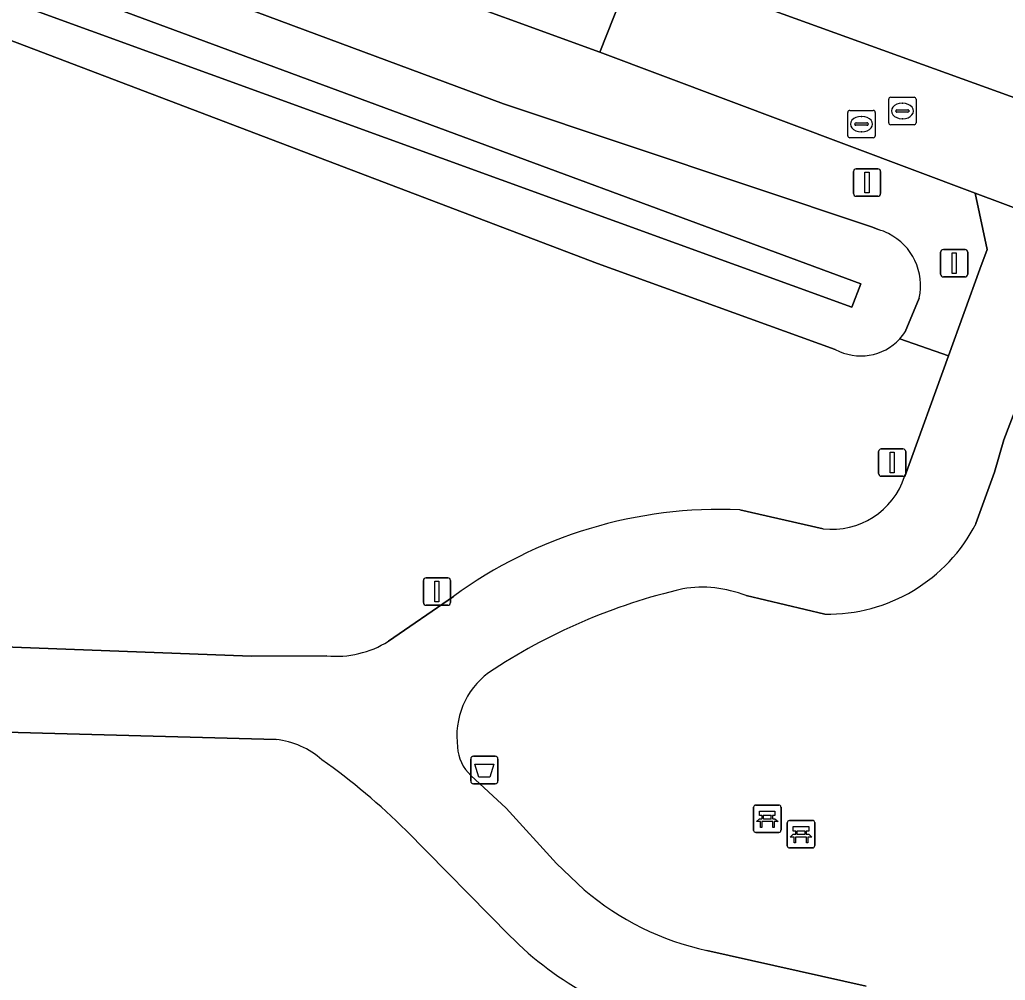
# Model space of a CAD drawing. Extents: x 155275 to 156265, y 382654 to 383635.
# Drawn here: x 155945.8 to 155981.74, y 383010.47 to 383045.49 of the extents above; entities that cross this region are included whole.
import ezdxf

# ---------------------------------------------------------------- set-up
doc = ezdxf.new("R2010")
doc.units = 0
for name, color, linetype in [('IMGEO_Afvalbak', 7, 'Continuous'), ('IMGEO_Bank', 7, 'Continuous'), ('IMGEO_Berm_groen', 7, 'Continuous'), ('IMGEO_Fietspad_gesloten', 7, 'Continuous'), ('IMGEO_Gemengd_bos', 7, 'Continuous'), ('IMGEO_Lichtmast', 7, 'Continuous'), ('IMGEO_Loofbos', 7, 'Continuous'), ('IMGEO_Oever', 7, 'Continuous'), ('IMGEO_Rijbaan_lokaal_gesloten', 7, 'Continuous'), ('IMGEO_Rijbaan_lokaal_open', 7, 'Continuous'), ('IMGEO_Rioolput', 7, 'Continuous'), ('IMGEO_Verkeersbordpaal', 7, 'Continuous'), ('IMGEO_Waterloop', 7, 'Continuous')]:
    doc.layers.add(name, color=color, linetype=linetype)

msp = doc.modelspace()

# ---------------------------------------------------------------- linework, layer by layer
at = {"layer": 'IMGEO_Afvalbak'}
for p, q in [((155962.351, 383018.641), (155963.141, 383018.641)), ((155963.141, 383018.641), (155962.351, 383018.641)), ((155962.251, 383017.741), (155962.251, 383018.541)), ((155962.251, 383018.541), (155962.251, 383017.741)), ((155963.241, 383018.541), (155963.241, 383017.741)), ((155963.241, 383017.741), (155963.241, 383018.541)), ((155963.141, 383017.641), (155962.351, 383017.641)), ((155962.351, 383017.641), (155963.141, 383017.641))]:
    msp.add_line(p, q, dxfattribs=at)
msp.add_lwpolyline([(155962.394, 383018.355), (155963.098, 383018.355), (155962.949, 383017.885), (155962.543, 383017.885), (155962.394, 383018.355)], dxfattribs=at)
for centre, start, end in [((155962.351, 383018.541), 90, 180), ((155962.351, 383018.541), 90, 180), ((155963.141, 383018.541), 0, 90), ((155963.141, 383018.541), 360, 90), ((155962.351, 383017.741), 180, 270), ((155962.351, 383017.741), 180, 270), ((155963.141, 383017.741), 270, 0), ((155963.141, 383017.741), 270, 0)]:
    msp.add_arc(centre, 0.1, start, end, dxfattribs=at)
at = {"layer": 'IMGEO_Bank'}
for p, q in [((155972.565, 383015.939), (155972.565, 383016.78)), ((155972.565, 383016.78), (155972.565, 383015.939)), ((155972.64, 383016.864), (155973.481, 383016.864)), ((155973.481, 383016.864), (155972.64, 383016.864)), ((155973.565, 383016.789), (155973.565, 383015.948)), ((155973.565, 383015.948), (155973.565, 383016.789)), ((155972.874, 383016.37), (155972.874, 383016.476)), ((155972.918, 383016.476), (155972.918, 383016.37)), ((155973.206, 383016.482), (155972.924, 383016.482)), ((155973.212, 383016.37), (155973.212, 383016.476)), ((155973.256, 383016.476), (155973.256, 383016.37)), ((155973.262, 383016.262), (155972.869, 383016.262)), ((155972.924, 383016.364), (155973.206, 383016.364)), ((155973.795, 383015.373), (155973.795, 383016.214)), ((155973.795, 383016.214), (155973.795, 383015.373)), ((155973.87, 383016.298), (155974.711, 383016.298)), ((155974.711, 383016.298), (155973.87, 383016.298)), ((155974.795, 383016.223), (155974.795, 383015.382)), ((155974.795, 383015.382), (155974.795, 383016.223)), ((155973.49, 383015.864), (155972.649, 383015.864)), ((155972.649, 383015.864), (155973.49, 383015.864)), ((155974.492, 383015.696), (155974.099, 383015.696)), ((155974.104, 383015.804), (155974.104, 383015.91)), ((155974.148, 383015.91), (155974.148, 383015.804)), ((155974.436, 383015.916), (155974.154, 383015.916)), ((155974.154, 383015.798), (155974.436, 383015.798)), ((155974.442, 383015.804), (155974.442, 383015.91)), ((155974.486, 383015.91), (155974.486, 383015.804)), ((155974.72, 383015.298), (155973.879, 383015.298)), ((155973.879, 383015.298), (155974.72, 383015.298))]:
    msp.add_line(p, q, dxfattribs=at)
for points in [[(155972.868, 383016.482), (155972.782, 383016.482), (155972.782, 383016.643), (155973.345, 383016.643), (155973.345, 383016.482), (155973.262, 383016.482)], [(155972.812, 383016.262), (155972.67, 383016.262), (155972.782, 383016.364), (155972.868, 383016.364)], [(155972.862, 383016.255), (155972.862, 383016.048), (155972.819, 383016.048), (155972.819, 383016.255)], [(155973.262, 383016.364), (155973.345, 383016.364), (155973.457, 383016.262), (155973.318, 383016.262)], [(155973.312, 383016.255), (155973.312, 383016.048), (155973.268, 383016.048), (155973.268, 383016.255)], [(155974.098, 383015.916), (155974.012, 383015.916), (155974.012, 383016.077), (155974.575, 383016.077), (155974.575, 383015.916), (155974.492, 383015.916)], [(155974.042, 383015.696), (155973.9, 383015.696), (155974.012, 383015.798), (155974.098, 383015.798)], [(155974.092, 383015.689), (155974.092, 383015.482), (155974.049, 383015.482), (155974.049, 383015.689)], [(155974.492, 383015.798), (155974.575, 383015.798), (155974.687, 383015.696), (155974.548, 383015.696)], [(155974.542, 383015.689), (155974.542, 383015.482), (155974.498, 383015.482), (155974.498, 383015.689)]]:
    msp.add_lwpolyline(points, dxfattribs=at)
for centre, radius, start, end in [((155972.643, 383016.786), 0.0779, 92.4484, 184.2845), ((155972.643, 383016.786), 0.0779, 92.4484, 184.2845), ((155973.487, 383016.786), 0.0779, 2.4484, 94.2845), ((155973.487, 383016.786), 0.0779, 2.4484, 94.2845), ((155972.867, 383016.475), 0.00671, 2.8957, 87.1043), ((155972.924, 383016.475), 0.00671, 92.8957, 177.1043), ((155973.206, 383016.475), 0.00671, 2.8957, 87.1043), ((155973.263, 383016.475), 0.00671, 92.8957, 177.1043), ((155972.812, 383016.255), 0.00671, 2.8957, 87.1043), ((155972.869, 383016.255), 0.00671, 92.8957, 177.1043), ((155972.867, 383016.371), 0.00671, 272.8957, 357.1043), ((155972.924, 383016.371), 0.00671, 182.8957, 267.1043), ((155973.206, 383016.371), 0.00671, 272.8957, 357.1043), ((155973.263, 383016.371), 0.00671, 182.8957, 267.1043), ((155973.261, 383016.255), 0.00671, 2.8957, 87.1043), ((155973.318, 383016.255), 0.00671, 92.8957, 177.1043), ((155973.873, 383016.22), 0.0779, 92.4484, 184.2845), ((155973.873, 383016.22), 0.0779, 92.4484, 184.2845), ((155974.717, 383016.22), 0.0779, 2.4484, 94.2845), ((155974.717, 383016.22), 0.0779, 2.4484, 94.2845), ((155972.643, 383015.942), 0.0779, 182.4484, 274.2845), ((155972.643, 383015.942), 0.0779, 182.4484, 274.2845), ((155973.487, 383015.942), 0.0779, 272.4484, 4.2845), ((155973.487, 383015.942), 0.0779, 272.4484, 4.2845), ((155974.042, 383015.689), 0.00671, 2.8957, 87.1043), ((155974.099, 383015.689), 0.00671, 92.8957, 177.1043), ((155974.097, 383015.909), 0.00671, 2.8957, 87.1043), ((155974.097, 383015.805), 0.00671, 272.8957, 357.1043), ((155974.154, 383015.909), 0.00671, 92.8957, 177.1043), ((155974.154, 383015.805), 0.00671, 182.8957, 267.1043), ((155974.436, 383015.909), 0.00671, 2.8957, 87.1043), ((155974.436, 383015.805), 0.00671, 272.8957, 357.1043), ((155974.493, 383015.909), 0.00671, 92.8957, 177.1043), ((155974.493, 383015.805), 0.00671, 182.8957, 267.1043), ((155974.491, 383015.689), 0.00671, 2.8957, 87.1043), ((155974.548, 383015.689), 0.00671, 92.8957, 177.1043), ((155973.873, 383015.376), 0.0779, 182.4484, 274.2845), ((155973.873, 383015.376), 0.0779, 182.4484, 274.2845), ((155974.717, 383015.376), 0.0779, 272.4484, 4.2845), ((155974.717, 383015.376), 0.0779, 272.4484, 4.2845)]:
    msp.add_arc(centre, radius, start, end, dxfattribs=at)
at = {"layer": 'IMGEO_Berm_groen'}
for points in [[(155977.894, 383033.859), (155979.672, 383033.243), (155980.816, 383036.396), (155981.08, 383037.122), (155980.647, 383039.171), (155966.958, 383044.307), (155860.181, 383083.103)], [(155861.438, 383079.847), (155916.345, 383059.928), (155963.443, 383042.424), (155976.899, 383037.927), (155977.107, 383037.846)], [(155978.606, 383035.346), (155978.091, 383034.112)]]:
    msp.add_lwpolyline(points, dxfattribs=at)
for centre, radius, start, end in [((155976.502, 383035.736), 2.195, 63.2359, 73.989), ((155976.528, 383035.799), 2.127, 347.6964, 63.1091), ((155976.433, 383035.2), 1.984, 317.4576, 326.7298)]:
    msp.add_arc(centre, radius, start, end, dxfattribs=at)
at = {"layer": 'IMGEO_Fietspad_gesloten'}
for points in [[(155980.676, 383027.127), (155981.349, 383028.996), (155981.689, 383030.178), (155982.407, 383032.043), (155983.661, 383035.301), (155984.583, 383037.694), (155980.647, 383039.171), (155981.08, 383037.122), (155980.816, 383036.396), (155979.672, 383033.243), (155978.075, 383028.843)], [(155975.101, 383026.935), (155972.065, 383027.622)], [(155961.619, 383024.467), (155959.247, 383022.834)], [(155972.289, 383024.498), (155975.159, 383023.827)], [(155956.998, 383022.3), (155954.247, 383022.296), (155944.248, 383022.663)], [(155944.834, 383019.53), (155955.153, 383019.25)], [(155966.389, 383013.773), (155965.38, 383014.728), (155963.548, 383016.751), (155962.256, 383017.943)], [(155959.896, 383015.934), (155963.677, 383012.096)], [(155976.67, 383010.265), (155970.863, 383011.562)]]:
    msp.add_lwpolyline(points, dxfattribs=at)
for centre, radius, start, end in [((155975.414, 383029.718), 2.801, 263.5771, 341.7882), ((155971.313, 383011.242), 16.397, 87.3703, 126.2415), ((155975.278, 383029.89), 6.065, 268.8792, 332.8924), ((155974.925, 383003.573), 21.742, 103.1428, 123.5801), ((155970.691, 383020.487), 4.318, 68.2744, 99.4596), ((155957.328, 383025.912), 3.627, 264.7754, 301.9384), ((155964.625, 383019.379), 2.882, 126.7883, 188.014), ((155954.848, 383016.291), 2.975, 48.3292, 84.1213), ((155963.251, 383019.04), 1.481, 182.4507, 227.8073), ((155942.76, 382998.653), 24.337, 45.2425, 54.6927), ((155973.014, 383021.547), 10.214, 229.5619, 257.842), ((155972.382, 383020.705), 12.243, 224.6823, 258.9005)]:
    msp.add_arc(centre, radius, start, end, dxfattribs=at)
at = {"layer": 'IMGEO_Gemengd_bos'}
for points in [[(155955.153, 383019.25), (155944.834, 383019.53)], [(155963.677, 383012.096), (155959.896, 383015.934)]]:
    msp.add_lwpolyline(points, dxfattribs=at)
for centre, radius, start, end in [((155954.848, 383016.291), 2.975, 48.3292, 84.1213), ((155942.76, 382998.653), 24.337, 45.2425, 54.6927), ((155972.382, 383020.705), 12.243, 224.6823, 258.9005)]:
    msp.add_arc(centre, radius, start, end, dxfattribs=at)
at = {"layer": 'IMGEO_Lichtmast'}
for p, q in [((155977.123, 383028.948), (155977.123, 383029.748)), ((155977.123, 383029.748), (155977.123, 383028.948)), ((155977.223, 383029.848), (155978.013, 383029.848)), ((155978.013, 383029.848), (155977.223, 383029.848)), ((155978.113, 383029.748), (155978.113, 383028.948)), ((155978.113, 383028.948), (155978.113, 383029.748)), ((155978.013, 383028.848), (155977.223, 383028.848)), ((155977.223, 383028.848), (155978.013, 383028.848)), ((155960.523, 383024.246), (155960.523, 383025.046)), ((155960.523, 383025.046), (155960.523, 383024.246)), ((155960.623, 383025.146), (155961.413, 383025.146)), ((155961.413, 383025.146), (155960.623, 383025.146)), ((155961.513, 383025.046), (155961.513, 383024.246)), ((155961.513, 383024.246), (155961.513, 383025.046)), ((155961.413, 383024.146), (155960.623, 383024.146)), ((155960.623, 383024.146), (155961.413, 383024.146))]:
    msp.add_line(p, q, dxfattribs=at)
for points in [[(155977.543, 383029.723), (155977.693, 383029.723), (155977.693, 383028.973), (155977.543, 383028.973), (155977.543, 383029.723)], [(155960.943, 383025.021), (155961.093, 383025.021), (155961.093, 383024.271), (155960.943, 383024.271), (155960.943, 383025.021)]]:
    msp.add_lwpolyline(points, dxfattribs=at)
for centre, start, end in [((155977.223, 383029.748), 90, 180), ((155977.223, 383029.748), 90, 180), ((155978.013, 383029.748), 0, 90), ((155978.013, 383029.748), 360, 90), ((155977.223, 383028.948), 180, 270), ((155977.223, 383028.948), 180, 270), ((155978.013, 383028.948), 270, 0), ((155978.013, 383028.948), 270, 0), ((155960.623, 383025.046), 90, 180), ((155960.623, 383025.046), 90, 180), ((155961.413, 383025.046), 0, 90), ((155961.413, 383025.046), 360, 90), ((155960.623, 383024.246), 180, 270), ((155960.623, 383024.246), 180, 270), ((155961.413, 383024.246), 270, 0), ((155961.413, 383024.246), 270, 0)]:
    msp.add_arc(centre, 0.1, start, end, dxfattribs=at)
at = {"layer": 'IMGEO_Loofbos'}
for points in [[(155975.546, 383033.476), (155966.873, 383036.607), (155939.054, 383047.189)], [(155978.075, 383028.843), (155979.672, 383033.243), (155977.894, 383033.859)], [(155984.24, 383031.492), (155982.407, 383032.043), (155981.689, 383030.178), (155981.349, 383028.996), (155980.676, 383027.127)], [(155972.065, 383027.622), (155975.101, 383026.935)], [(155959.247, 383022.834), (155961.619, 383024.467)], [(155975.159, 383023.827), (155972.289, 383024.498)], [(155944.248, 383022.663), (155954.247, 383022.296), (155956.998, 383022.3)], [(155962.256, 383017.943), (155963.548, 383016.751), (155965.38, 383014.728), (155966.389, 383013.773)], [(155970.863, 383011.562), (155976.67, 383010.265)]]:
    msp.add_lwpolyline(points, dxfattribs=at)
for centre, radius, start, end in [((155976.475, 383035.167), 1.93, 241.2116, 317.3171), ((155975.414, 383029.718), 2.801, 263.5771, 341.7882), ((155971.313, 383011.242), 16.397, 87.3703, 126.2415), ((155975.278, 383029.89), 6.065, 268.8792, 332.8924), ((155974.925, 383003.573), 21.742, 103.1428, 123.5801), ((155970.691, 383020.487), 4.318, 68.2744, 99.4596), ((155957.328, 383025.912), 3.627, 264.7754, 301.9384), ((155964.625, 383019.379), 2.882, 126.7883, 188.014), ((155963.251, 383019.04), 1.481, 182.4507, 227.8073), ((155973.014, 383021.547), 10.214, 229.5619, 257.842)]:
    msp.add_arc(centre, radius, start, end, dxfattribs=at)
at = {"layer": 'IMGEO_Oever'}
for points in [[(155963.443, 383042.424), (155916.345, 383059.928), (155861.438, 383079.847)], [(155859.737, 383076.199), (155865.3, 383074.216), (155892.593, 383064.019), (155912.4, 383056.746), (155939.054, 383047.189), (155966.873, 383036.607), (155975.546, 383033.476)], [(155977.107, 383037.846), (155976.899, 383037.927), (155963.443, 383042.424)], [(155978.091, 383034.112), (155978.606, 383035.346)]]:
    msp.add_lwpolyline(points, dxfattribs=at)
msp.add_lwpolyline([(155976.478, 383035.871), (155976.153, 383035.013), (155861.044, 383076.807), (155860.904, 383077.252), (155860.389, 383077.44), (155860.599, 383078.213), (155861.325, 383078.049), (155862.028, 383078.166)], close=True, dxfattribs=at)
for centre, radius, start, end in [((155976.502, 383035.736), 2.195, 63.2359, 73.989), ((155976.528, 383035.799), 2.127, 347.6964, 63.1091), ((155976.433, 383035.2), 1.984, 317.4576, 326.7298), ((155976.475, 383035.167), 1.93, 241.2116, 317.3171)]:
    msp.add_arc(centre, radius, start, end, dxfattribs=at)
at = {"layer": 'IMGEO_Rijbaan_lokaal_gesloten'}
msp.add_lwpolyline([(155861.375, 383086.397), (155860.181, 383083.103), (155966.958, 383044.307), (155968.257, 383047.604), (155921.687, 383064.46)], close=True, dxfattribs=at)
at = {"layer": 'IMGEO_Rijbaan_lokaal_open'}
msp.add_lwpolyline([(155971.763, 383046.383), (155970.447, 383046.818), (155968.257, 383047.604), (155966.958, 383044.307), (155980.647, 383039.171), (155984.583, 383037.694), (155986.818, 383036.856), (155988.187, 383040.382), (155986.603, 383040.995), (155985.693, 383041.347)], close=True, dxfattribs=at)
msp.add_lwpolyline([(155971.763, 383046.383), (155985.693, 383041.347)], dxfattribs=at)
at = {"layer": 'IMGEO_Rioolput'}
for p, q in [((155977.567, 383042.666), (155978.419, 383042.666)), ((155977.492, 383041.74), (155977.492, 383042.592)), ((155977.98, 383042.446), (155978.005, 383042.446)), ((155978.493, 383042.592), (155978.493, 383041.74)), ((155976.001, 383041.263), (155976.001, 383042.115)), ((155976.076, 383042.189), (155976.928, 383042.189)), ((155976.489, 383041.969), (155976.514, 383041.969)), ((155977.002, 383042.115), (155977.002, 383041.263)), ((155977.751, 383042.16), (155977.751, 383042.172)), ((155978.189, 383042.123), (155977.791, 383042.123)), ((155977.794, 383042.209), (155978.192, 383042.209)), ((155978.235, 383042.172), (155978.235, 383042.16)), ((155976.26, 383041.683), (155976.26, 383041.695)), ((155976.698, 383041.646), (155976.3, 383041.646)), ((155976.303, 383041.732), (155976.701, 383041.732)), ((155976.744, 383041.695), (155976.744, 383041.683)), ((155978.419, 383041.666), (155977.567, 383041.666)), ((155978.003, 383041.886), (155977.978, 383041.886)), ((155976.512, 383041.409), (155976.487, 383041.409)), ((155976.928, 383041.189), (155976.076, 383041.189))]:
    msp.add_line(p, q, dxfattribs=at)
for points in [[(155977.567, 383042.666), (155978.419, 383042.666)], [(155977.492, 383041.74), (155977.492, 383042.592)], [(155978.493, 383042.592), (155978.493, 383041.74)], [(155976.001, 383041.263), (155976.001, 383042.115)], [(155976.076, 383042.189), (155976.928, 383042.189)], [(155977.002, 383042.115), (155977.002, 383041.263)], [(155978.419, 383041.666), (155977.567, 383041.666)], [(155976.928, 383041.189), (155976.076, 383041.189)]]:
    msp.add_lwpolyline(points, dxfattribs=at)
for centre, radius, start, end in [((155977.569, 383042.59), 0.0765, 91.552, 178.448), ((155977.569, 383042.59), 0.0765, 91.552, 178.448), ((155978.417, 383042.59), 0.0765, 1.552, 88.448), ((155978.417, 383042.59), 0.0765, 1.552, 88.448), ((155976.078, 383042.113), 0.0765, 91.552, 178.448), ((155976.078, 383042.113), 0.0765, 91.552, 178.448), ((155976.926, 383042.113), 0.0765, 1.552, 88.448), ((155976.926, 383042.113), 0.0765, 1.552, 88.448), ((155977.791, 383042.169), 0.0403, 85.8775, 175.7526), ((155977.788, 383042.159), 0.0366, 178.938, 274.7102), ((155978.192, 383042.166), 0.043, 264.8664, 352.4533), ((155978.196, 383042.171), 0.0386, 1.7309, 96.639), ((155976.3, 383041.692), 0.0403, 85.8775, 175.7526), ((155976.297, 383041.682), 0.0366, 178.938, 274.7102), ((155976.701, 383041.689), 0.043, 264.8664, 352.4533), ((155976.705, 383041.694), 0.0386, 1.7309, 96.639), ((155977.569, 383041.742), 0.0765, 181.552, 268.448), ((155977.569, 383041.742), 0.0765, 181.552, 268.448), ((155978.417, 383041.742), 0.0765, 271.552, 358.448), ((155978.417, 383041.742), 0.0765, 271.552, 358.448), ((155976.078, 383041.265), 0.0765, 181.552, 268.448), ((155976.078, 383041.265), 0.0765, 181.552, 268.448), ((155976.926, 383041.265), 0.0765, 271.552, 358.448), ((155976.926, 383041.265), 0.0765, 271.552, 358.448)]:
    msp.add_arc(centre, radius, start, end, dxfattribs=at)
for centre, major_axis, ratio, start_param, end_param in [((155977.979, 383042.166), (-0.387, 0.002), 0.722429, 4.712389, 7.853982), ((155978.004, 383042.166), (-0.39, 0.002), 0.717154, 1.570796, 4.712389), ((155976.488, 383041.689), (-0.387, 0.002), 0.722429, 4.712389, 7.853982), ((155976.513, 383041.689), (-0.39, 0.002), 0.717154, 1.570796, 4.712389)]:
    msp.add_ellipse(centre, major_axis=major_axis, ratio=ratio, start_param=start_param, end_param=end_param, dxfattribs=at)
at = {"layer": 'IMGEO_Verkeersbordpaal'}
for p, q in [((155976.208, 383039.157), (155976.208, 383039.957)), ((155976.208, 383039.957), (155976.208, 383039.157)), ((155976.308, 383040.057), (155977.098, 383040.057)), ((155977.098, 383040.057), (155976.308, 383040.057)), ((155977.198, 383039.957), (155977.198, 383039.157)), ((155977.198, 383039.157), (155977.198, 383039.957)), ((155977.098, 383039.057), (155976.308, 383039.057)), ((155976.308, 383039.057), (155977.098, 383039.057)), ((155979.386, 383036.216), (155979.386, 383037.016)), ((155979.386, 383037.016), (155979.386, 383036.216)), ((155979.486, 383037.116), (155980.276, 383037.116)), ((155980.276, 383037.116), (155979.486, 383037.116)), ((155980.376, 383037.016), (155980.376, 383036.216)), ((155980.376, 383036.216), (155980.376, 383037.016)), ((155980.276, 383036.116), (155979.486, 383036.116)), ((155979.486, 383036.116), (155980.276, 383036.116))]:
    msp.add_line(p, q, dxfattribs=at)
for points in [[(155976.628, 383039.932), (155976.778, 383039.932), (155976.778, 383039.182), (155976.628, 383039.182), (155976.628, 383039.932)], [(155979.806, 383036.991), (155979.956, 383036.991), (155979.956, 383036.241), (155979.806, 383036.241), (155979.806, 383036.991)]]:
    msp.add_lwpolyline(points, dxfattribs=at)
for centre, start, end in [((155976.308, 383039.957), 90, 180), ((155976.308, 383039.957), 90, 180), ((155977.098, 383039.957), 0, 90), ((155977.098, 383039.957), 360, 90), ((155976.308, 383039.157), 180, 270), ((155976.308, 383039.157), 180, 270), ((155977.098, 383039.157), 270, 0), ((155977.098, 383039.157), 270, 0), ((155979.486, 383037.016), 90, 180), ((155979.486, 383037.016), 90, 180), ((155980.276, 383037.016), 0, 90), ((155980.276, 383037.016), 360, 90), ((155979.486, 383036.216), 180, 270), ((155979.486, 383036.216), 180, 270), ((155980.276, 383036.216), 270, 0), ((155980.276, 383036.216), 270, 0)]:
    msp.add_arc(centre, 0.1, start, end, dxfattribs=at)
at = {"layer": 'IMGEO_Waterloop'}
msp.add_lwpolyline([(155976.478, 383035.871), (155862.028, 383078.166), (155861.325, 383078.049), (155860.599, 383078.213), (155860.389, 383077.44), (155860.904, 383077.252), (155861.044, 383076.807), (155976.153, 383035.013)], close=True, dxfattribs=at)

doc.saveas('drawing.dxf')
